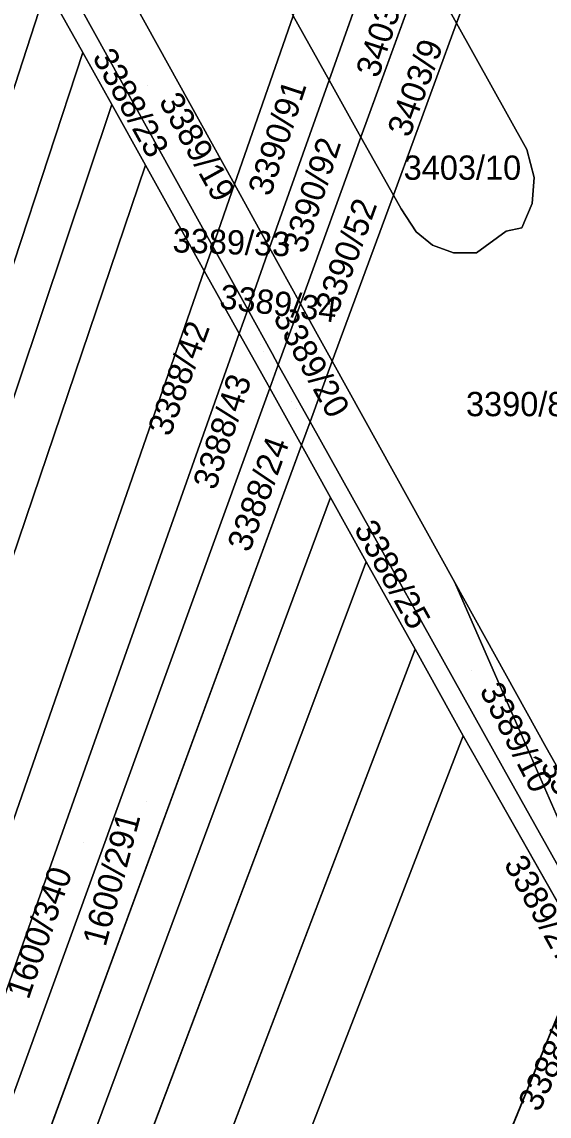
# Model space of a CAD drawing. Extents: x -262715 to -259381, y -1237238 to -1231182.
# Drawn here: x -261776 to -261732.6, y -1236299 to -1236208.9 of the extents above; entities that cross this region are included whole.
import ezdxf

# ---------------------------------------------------------------- set-up
doc = ezdxf.new("R2010")
doc.units = 0
for name, color, linetype in [('body_kn', 7, 'Continuous'), ('kladpar_druhypozemkov', 7, 'Continuous'), ('kladpar_hranice', 7, 'Continuous'), ('kladpar_parcelnecisla', 7, 'Continuous'), ('kladpar_plochy', 7, 'Continuous'), ('kladpar_sipky', 7, 'Continuous')]:
    doc.layers.add(name, color=color, linetype=linetype)

msp = doc.modelspace()

# ---------------------------------------------------------------- linework, layer by layer
at = {"layer": 'body_kn'}
for p, q in [((-261740.19, -1236209.04), (-261740.19, -1236209.04)), ((-261740.19, -1236209.04), (-261740.19, -1236209.04)), ((-261770.94, -1236211.45), (-261770.94, -1236211.45)), ((-261770.94, -1236211.45), (-261770.94, -1236211.45)), ((-261750.69, -1236213.71), (-261750.69, -1236213.71)), ((-261768.56, -1236215.73), (-261768.56, -1236215.73)), ((-261768.56, -1236215.73), (-261768.56, -1236215.73)), ((-261748.06, -1236218.4), (-261748.06, -1236218.4)), ((-261734.43, -1236219.43), (-261734.43, -1236219.43)), ((-261765.79, -1236220.71), (-261765.79, -1236220.71)), ((-261765.79, -1236220.71), (-261765.79, -1236220.71)), ((-261733.82, -1236221.73), (-261733.82, -1236221.73)), ((-261758.47, -1236222.28), (-261758.47, -1236222.28)), ((-261745.39, -1236223.18), (-261745.39, -1236223.18)), ((-261744.75, -1236224.31), (-261744.75, -1236224.31)), ((-261733.98, -1236223.88), (-261733.98, -1236223.88)), ((-261743.53, -1236226.2), (-261743.53, -1236226.2)), ((-261736.11, -1236226.16), (-261736.11, -1236226.16)), ((-261734.84, -1236225.88), (-261734.84, -1236225.88)), ((-261760.25, -1236227.4), (-261760.25, -1236227.4)), ((-261760.25, -1236227.4), (-261760.25, -1236227.4)), ((-261755.58, -1236227.52), (-261755.58, -1236227.52)), ((-261755.58, -1236227.52), (-261755.58, -1236227.52)), ((-261742.17, -1236227.31), (-261742.17, -1236227.31)), ((-261740.45, -1236227.94), (-261740.45, -1236227.94)), ((-261738.56, -1236227.93), (-261738.56, -1236227.93)), ((-261760.95, -1236229.42), (-261760.95, -1236229.42)), ((-261760.95, -1236229.42), (-261760.95, -1236229.42)), ((-261757.38, -1236232.59), (-261757.38, -1236232.59)), ((-261757.38, -1236232.59), (-261757.38, -1236232.59)), ((-261753.04, -1236232.12), (-261753.04, -1236232.12)), ((-261753.04, -1236232.12), (-261753.04, -1236232.12)), ((-261751.8, -1236234.37), (-261751.8, -1236234.37)), ((-261751.8, -1236234.37), (-261751.8, -1236234.37)), ((-261758.08, -1236234.57), (-261758.08, -1236234.57)), ((-261755.38, -1236236.21), (-261755.38, -1236236.21)), ((-261756.75, -1236236.96), (-261756.75, -1236236.96)), ((-261750.42, -1236236.86), (-261750.42, -1236236.86)), ((-261754.86, -1236237.14), (-261754.86, -1236237.14)), ((-261754.86, -1236237.14), (-261754.86, -1236237.14)), ((-261755.57, -1236239.08), (-261755.57, -1236239.08)), ((-261755.57, -1236239.08), (-261755.57, -1236239.08)), ((-261752.25, -1236241.83), (-261752.25, -1236241.83)), ((-261752.96, -1236243.77), (-261752.96, -1236243.77)), ((-261752.96, -1236243.77), (-261752.96, -1236243.77)), ((-261750.57, -1236248.08), (-261750.57, -1236248.08)), ((-261750.57, -1236248.08), (-261750.57, -1236248.08)), ((-261747.63, -1236253.36), (-261747.63, -1236253.36)), ((-261747.63, -1236253.36), (-261747.63, -1236253.36)), ((-261740.35, -1236255.06), (-261740.35, -1236255.06)), ((-261743.61, -1236260.57), (-261743.61, -1236260.57)), ((-261743.61, -1236260.57), (-261743.61, -1236260.57)), ((-261752.99, -1236267.61), (-261752.99, -1236267.61)), ((-261739.65, -1236267.7), (-261739.65, -1236267.7)), ((-261739.65, -1236267.7), (-261739.65, -1236267.7)), ((-261734.12, -1236269.31), (-261734.12, -1236269.31)), ((-261734.12, -1236269.31), (-261734.12, -1236269.31)), ((-261732.83, -1236268.65), (-261732.83, -1236268.65)), ((-261736.3, -1236270.43), (-261736.3, -1236270.43)), ((-261737.59, -1236271.3), (-261737.59, -1236271.3)), ((-261745.69, -1236283.34), (-261745.69, -1236283.34))]:
    msp.add_line(p, q, dxfattribs=at)
at = {"layer": 'kladpar_druhypozemkov'}
for p, q in [((-261769.66, -1236212.21), (-261769.66, -1236212.21)), ((-261744.29, -1236213.19), (-261744.29, -1236213.19)), ((-261765.61, -1236214.18), (-261765.61, -1236214.18)), ((-261755.49, -1236217.18), (-261755.49, -1236217.18)), ((-261738.86, -1236219.49), (-261738.86, -1236219.49)), ((-261752.45, -1236221.7), (-261752.45, -1236221.7)), ((-261757.67, -1236226.67), (-261757.67, -1236226.67)), ((-261749.78, -1236226.95), (-261749.78, -1236226.95)), ((-261759.22, -1236230.5), (-261759.22, -1236230.5)), ((-261754.69, -1236231.82), (-261754.69, -1236231.82)), ((-261756.35, -1236235.48), (-261756.35, -1236235.48)), ((-261751.44, -1236236.58), (-261751.44, -1236236.58)), ((-261733.12, -1236239.59), (-261733.12, -1236239.59)), ((-261753.78, -1236240.21), (-261753.78, -1236240.21)), ((-261747.47, -1236251.88), (-261747.47, -1236251.88)), ((-261738.98, -1236262.35), (-261738.98, -1236262.35)), ((-261733.27, -1236270.17), (-261733.27, -1236270.17)), ((-261765.71, -1236273.13), (-261765.71, -1236273.13)), ((-261770.88, -1236276.51), (-261770.88, -1236276.51))]:
    msp.add_line(p, q, dxfattribs=at)
at = {"layer": 'kladpar_hranice'}
for p, q in [((-261736.6, -1236199.28), (-261740.19, -1236209.04)), ((-261740.19, -1236209.04), (-261736.6, -1236199.28)), ((-261750.69, -1236213.71), (-261745.58, -1236199.3)), ((-261745.58, -1236199.3), (-261750.69, -1236213.71)), ((-261758.47, -1236222.28), (-261768.5, -1236204.11)), ((-261748.06, -1236218.4), (-261742.89, -1236204.16)), ((-261742.89, -1236204.16), (-261748.06, -1236218.4)), ((-261740.19, -1236209.04), (-261742.89, -1236204.16)), ((-261742.89, -1236204.16), (-261740.19, -1236209.04)), ((-261758.47, -1236222.28), (-261753.65, -1236208.43)), ((-261753.65, -1236208.43), (-261758.47, -1236222.28)), ((-261750.69, -1236213.71), (-261753.65, -1236208.43)), ((-261753.65, -1236208.43), (-261750.69, -1236213.71)), ((-261740.19, -1236209.04), (-261745.39, -1236223.18)), ((-261745.39, -1236223.18), (-261740.19, -1236209.04)), ((-261770.94, -1236211.45), (-261768.56, -1236215.73)), ((-261755.58, -1236227.52), (-261750.69, -1236213.71)), ((-261750.69, -1236213.71), (-261755.58, -1236227.52)), ((-261748.06, -1236218.4), (-261750.69, -1236213.71)), ((-261750.69, -1236213.71), (-261748.06, -1236218.4)), ((-261753.04, -1236232.12), (-261748.06, -1236218.4)), ((-261748.06, -1236218.4), (-261753.04, -1236232.12)), ((-261748.06, -1236218.4), (-261745.39, -1236223.18)), ((-261745.39, -1236223.18), (-261748.06, -1236218.4)), ((-261765.79, -1236220.71), (-261760.95, -1236229.42)), ((-261760.25, -1236227.4), (-261758.47, -1236222.28)), ((-261758.47, -1236222.28), (-261760.25, -1236227.4)), ((-261755.58, -1236227.52), (-261758.47, -1236222.28)), ((-261758.47, -1236222.28), (-261755.58, -1236227.52)), ((-261745.39, -1236223.18), (-261750.42, -1236236.86)), ((-261750.42, -1236236.86), (-261745.39, -1236223.18)), ((-261760.25, -1236227.4), (-261760.95, -1236229.42)), ((-261757.38, -1236232.59), (-261760.25, -1236227.4)), ((-261760.25, -1236227.4), (-261757.38, -1236232.59)), ((-261757.38, -1236232.59), (-261755.58, -1236227.52)), ((-261755.58, -1236227.52), (-261757.38, -1236232.59)), ((-261753.04, -1236232.12), (-261755.58, -1236227.52)), ((-261755.58, -1236227.52), (-261753.04, -1236232.12)), ((-261754.86, -1236237.14), (-261753.04, -1236232.12)), ((-261753.04, -1236232.12), (-261754.86, -1236237.14)), ((-261751.8, -1236234.37), (-261753.04, -1236232.12)), ((-261750.42, -1236236.86), (-261751.8, -1236234.37)), ((-261750.42, -1236236.86), (-261752.25, -1236241.83)), ((-261752.25, -1236241.83), (-261750.42, -1236236.86)), ((-261755.57, -1236239.08), (-261754.86, -1236237.14)), ((-261754.86, -1236237.14), (-261752.25, -1236241.83)), ((-261752.25, -1236241.83), (-261754.86, -1236237.14)), ((-261750.57, -1236248.08), (-261747.63, -1236253.36)), ((-261743.61, -1236260.57), (-261739.65, -1236267.7)), ((-261772.85, -1236390.76), (-261729.67, -1236285.32))]:
    msp.add_line(p, q, dxfattribs=at)
for points in [[(-261771.54, -1236198.76), (-261768.5, -1236204.11), (-261758.47, -1236222.28)], [(-261776.51, -1236201.46), (-261773.92, -1236206.1), (-261797.58, -1236278.99), (-261822.17, -1236354.77), (-261824.67, -1236352.95), (-261806.99, -1236297.16), (-261791.01, -1236247.1), (-261776.51, -1236201.46)], [(-261760.95, -1236229.42), (-261765.79, -1236220.71), (-261768.56, -1236215.73), (-261770.94, -1236211.45), (-261773.68, -1236206.53), (-261773.92, -1236206.1), (-261773.22, -1236203.95)], [(-261760.25, -1236227.4), (-261772.2, -1236205.78), (-261773.22, -1236203.95)], [(-261773.22, -1236203.95), (-261772.2, -1236205.78), (-261760.25, -1236227.4)], [(-261797.58, -1236278.99), (-261773.92, -1236206.1), (-261773.68, -1236206.53), (-261770.94, -1236211.45), (-261782.26, -1236245.91), (-261791.2, -1236273.27), (-261797.58, -1236278.99)], [(-261740.19, -1236209.04), (-261734.43, -1236219.43), (-261733.82, -1236221.73), (-261733.98, -1236223.88), (-261734.84, -1236225.88), (-261736.11, -1236226.16), (-261738.56, -1236227.93), (-261740.45, -1236227.94), (-261742.17, -1236227.31), (-261743.53, -1236226.2), (-261744.75, -1236224.31), (-261745.39, -1236223.18)], [(-261745.39, -1236223.18), (-261744.75, -1236224.31), (-261743.53, -1236226.2), (-261742.17, -1236227.31), (-261740.45, -1236227.94), (-261738.56, -1236227.93), (-261736.11, -1236226.16), (-261734.84, -1236225.88), (-261733.98, -1236223.88), (-261733.82, -1236221.73), (-261734.43, -1236219.43), (-261740.19, -1236209.04)], [(-261768.56, -1236215.73), (-261783.95, -1236261.61), (-261786.4, -1236268.98), (-261799, -1236306.82), (-261816.38, -1236359.01), (-261818.71, -1236357.31), (-261806.34, -1236319.66), (-261793.09, -1236279.07), (-261791.2, -1236273.27), (-261782.26, -1236245.91), (-261770.94, -1236211.45)], [(-261786.4, -1236268.98), (-261783.95, -1236261.61), (-261768.56, -1236215.73), (-261765.79, -1236220.71), (-261780.28, -1236263.49), (-261786.4, -1236268.98)], [(-261760.95, -1236229.42), (-261776.87, -1236275.24), (-261791.73, -1236317.97), (-261793.71, -1236323.63), (-261801.51, -1236346.05), (-261808.13, -1236365.09), (-261813.31, -1236361.3), (-261799.22, -1236319.62), (-261785.48, -1236278.84), (-261780.28, -1236263.49), (-261765.79, -1236220.71)], [(-261757.38, -1236232.59), (-261758.08, -1236234.57), (-261760.95, -1236229.42), (-261760.25, -1236227.4)], [(-261791.73, -1236317.97), (-261776.87, -1236275.24), (-261760.95, -1236229.42), (-261758.08, -1236234.57), (-261788.42, -1236320.15)], [(-261754.86, -1236237.14), (-261755.57, -1236239.08), (-261756.75, -1236236.96), (-261758.08, -1236234.57), (-261757.38, -1236232.59)], [(-261754.86, -1236237.14), (-261755.38, -1236236.21), (-261757.38, -1236232.59)], [(-261757.38, -1236232.59), (-261755.38, -1236236.21), (-261754.86, -1236237.14)], [(-261753.04, -1236232.12), (-261751.8, -1236234.37), (-261750.42, -1236236.86)], [(-261805.06, -1236367.11), (-261798.34, -1236348.14), (-261790.42, -1236325.79), (-261788.42, -1236320.15), (-261758.08, -1236234.57), (-261756.75, -1236236.96), (-261755.57, -1236239.08), (-261802.62, -1236368.65)], [(-261727.04, -1236278.88), (-261732.83, -1236268.65), (-261740.35, -1236255.06), (-261750.42, -1236236.86)], [(-261750.42, -1236236.86), (-261740.35, -1236255.06), (-261734.12, -1236269.31)], [(-261752.96, -1236243.77), (-261799.61, -1236370.59), (-261802.62, -1236368.65), (-261755.57, -1236239.08), (-261752.96, -1236243.77)], [(-261752.25, -1236241.83), (-261752.96, -1236243.77), (-261755.57, -1236239.08)], [(-261729.67, -1236285.32), (-261737.59, -1236271.3), (-261739.65, -1236267.7), (-261743.61, -1236260.57), (-261747.63, -1236253.36), (-261750.57, -1236248.08), (-261752.96, -1236243.77), (-261752.25, -1236241.83)], [(-261728.95, -1236283.55), (-261729.8, -1236282.03), (-261736.3, -1236270.43), (-261752.25, -1236241.83)], [(-261752.25, -1236241.83), (-261736.3, -1236270.43), (-261729.8, -1236282.03), (-261728.95, -1236283.55)], [(-261799.61, -1236370.59), (-261752.96, -1236243.77), (-261750.57, -1236248.08), (-261777.07, -1236319.38), (-261796.62, -1236372.52)], [(-261747.63, -1236253.36), (-261752.99, -1236267.61), (-261774.9, -1236325.69), (-261793.44, -1236375.02), (-261796.62, -1236372.52), (-261777.07, -1236319.38), (-261750.57, -1236248.08)], [(-261793.44, -1236375.02), (-261774.9, -1236325.69), (-261752.99, -1236267.61), (-261747.63, -1236253.36), (-261743.61, -1236260.57), (-261759.45, -1236302.1), (-261776.5, -1236346.77), (-261788.99, -1236379.43)], [(-261728.94, -1236281.16), (-261734.12, -1236269.31), (-261740.35, -1236255.06), (-261732.83, -1236268.65), (-261727.04, -1236278.88)], [(-261739.65, -1236267.7), (-261745.69, -1236283.34), (-261784.41, -1236382.82), (-261788.99, -1236379.43), (-261776.5, -1236346.77), (-261759.45, -1236302.1), (-261743.61, -1236260.57)], [(-261784.41, -1236382.82), (-261745.69, -1236283.34), (-261739.65, -1236267.7), (-261737.59, -1236271.3), (-261729.67, -1236285.32), (-261772.85, -1236390.76)], [(-261734.12, -1236269.31), (-261728.94, -1236281.16), (-261728.38, -1236282.16)]]:
    msp.add_lwpolyline(points, dxfattribs=at)
at = {"layer": 'kladpar_plochy'}
for p, q in [((-261799.61, -1236370.59), (-261752.96, -1236243.77)), ((-261752.96, -1236243.77), (-261750.57, -1236248.08)), ((-261750.57, -1236248.08), (-261777.07, -1236319.38)), ((-261752.99, -1236267.61), (-261747.63, -1236253.36)), ((-261747.63, -1236253.36), (-261743.61, -1236260.57)), ((-261743.61, -1236260.57), (-261759.45, -1236302.1)), ((-261774.9, -1236325.69), (-261752.99, -1236267.61)), ((-261745.69, -1236283.34), (-261739.65, -1236267.7)), ((-261739.65, -1236267.7), (-261737.59, -1236271.3)), ((-261737.59, -1236271.3), (-261729.67, -1236285.32)), ((-261784.41, -1236382.82), (-261745.69, -1236283.34)), ((-261729.67, -1236285.32), (-261772.85, -1236390.76))]:
    msp.add_line(p, q, dxfattribs=at)
for points in [[(-261768.5, -1236204.11), (-261771.54, -1236198.76), (-261767.13, -1236185.17), (-261759, -1236198.9), (-261753.65, -1236208.43), (-261758.47, -1236222.28)], [(-261748.59, -1236193.87), (-261745.58, -1236199.3), (-261750.69, -1236213.71), (-261753.65, -1236208.43)], [(-261739.35, -1236194.39), (-261736.6, -1236199.28), (-261740.19, -1236209.04), (-261742.89, -1236204.16)], [(-261760.25, -1236227.4), (-261772.2, -1236205.78), (-261773.22, -1236203.95), (-261771.54, -1236198.76), (-261768.5, -1236204.11), (-261758.47, -1236222.28)], [(-261745.58, -1236199.3), (-261742.89, -1236204.16), (-261748.06, -1236218.4), (-261750.69, -1236213.71)], [(-261776.51, -1236201.46), (-261773.92, -1236206.1), (-261797.58, -1236278.99), (-261822.17, -1236354.77), (-261824.67, -1236352.95), (-261806.99, -1236297.16), (-261791.01, -1236247.1)], [(-261760.95, -1236229.42), (-261765.79, -1236220.71), (-261768.56, -1236215.73), (-261770.94, -1236211.45), (-261773.68, -1236206.53), (-261773.92, -1236206.1), (-261773.22, -1236203.95), (-261772.2, -1236205.78), (-261760.25, -1236227.4)], [(-261742.89, -1236204.16), (-261740.19, -1236209.04), (-261745.39, -1236223.18), (-261748.06, -1236218.4)], [(-261797.58, -1236278.99), (-261773.92, -1236206.1), (-261773.68, -1236206.53), (-261770.94, -1236211.45), (-261782.26, -1236245.91), (-261791.2, -1236273.27)], [(-261755.58, -1236227.52), (-261758.47, -1236222.28), (-261753.65, -1236208.43), (-261750.69, -1236213.71)], [(-261740.19, -1236209.04), (-261734.43, -1236219.43), (-261733.82, -1236221.73), (-261733.98, -1236223.88), (-261734.84, -1236225.88), (-261736.11, -1236226.16), (-261738.56, -1236227.93), (-261740.45, -1236227.94), (-261742.17, -1236227.31), (-261743.53, -1236226.2), (-261744.75, -1236224.31), (-261745.39, -1236223.18)], [(-261768.56, -1236215.73), (-261783.95, -1236261.61), (-261786.4, -1236268.98), (-261799, -1236306.82), (-261816.38, -1236359.01), (-261818.71, -1236357.31), (-261806.34, -1236319.66), (-261793.09, -1236279.07), (-261791.2, -1236273.27), (-261782.26, -1236245.91), (-261770.94, -1236211.45)], [(-261753.04, -1236232.12), (-261755.58, -1236227.52), (-261750.69, -1236213.71), (-261748.06, -1236218.4)], [(-261786.4, -1236268.98), (-261783.95, -1236261.61), (-261768.56, -1236215.73), (-261765.79, -1236220.71), (-261780.28, -1236263.49)], [(-261751.8, -1236234.37), (-261753.04, -1236232.12), (-261748.06, -1236218.4), (-261745.39, -1236223.18), (-261750.42, -1236236.86)], [(-261760.95, -1236229.42), (-261776.87, -1236275.24), (-261791.73, -1236317.97), (-261793.71, -1236323.63), (-261801.51, -1236346.05), (-261808.13, -1236365.09), (-261813.31, -1236361.3), (-261799.22, -1236319.62), (-261785.48, -1236278.84), (-261780.28, -1236263.49), (-261765.79, -1236220.71)], [(-261757.38, -1236232.59), (-261760.25, -1236227.4), (-261758.47, -1236222.28), (-261755.58, -1236227.52)], [(-261760.25, -1236227.4), (-261757.38, -1236232.59), (-261758.08, -1236234.57), (-261760.95, -1236229.42)], [(-261754.86, -1236237.14), (-261755.38, -1236236.21), (-261757.38, -1236232.59), (-261755.58, -1236227.52), (-261753.04, -1236232.12)], [(-261791.73, -1236317.97), (-261776.87, -1236275.24), (-261760.95, -1236229.42), (-261758.08, -1236234.57), (-261788.42, -1236320.15)], [(-261754.86, -1236237.14), (-261755.57, -1236239.08), (-261756.75, -1236236.96), (-261758.08, -1236234.57), (-261757.38, -1236232.59), (-261755.38, -1236236.21)], [(-261753.04, -1236232.12), (-261751.8, -1236234.37), (-261750.42, -1236236.86), (-261752.25, -1236241.83), (-261754.86, -1236237.14)], [(-261805.06, -1236367.11), (-261798.34, -1236348.14), (-261790.42, -1236325.79), (-261788.42, -1236320.15), (-261758.08, -1236234.57), (-261756.75, -1236236.96), (-261755.57, -1236239.08), (-261802.62, -1236368.65)], [(-261734.12, -1236269.31), (-261728.94, -1236281.16), (-261728.38, -1236282.16), (-261728.95, -1236283.55), (-261729.8, -1236282.03), (-261736.3, -1236270.43), (-261752.25, -1236241.83), (-261750.42, -1236236.86), (-261740.35, -1236255.06)], [(-261754.86, -1236237.14), (-261752.25, -1236241.83), (-261752.96, -1236243.77), (-261755.57, -1236239.08)], [(-261752.96, -1236243.77), (-261799.61, -1236370.59), (-261802.62, -1236368.65), (-261755.57, -1236239.08)], [(-261729.67, -1236285.32), (-261737.59, -1236271.3), (-261739.65, -1236267.7), (-261743.61, -1236260.57), (-261747.63, -1236253.36), (-261750.57, -1236248.08), (-261752.96, -1236243.77), (-261752.25, -1236241.83), (-261736.3, -1236270.43), (-261729.8, -1236282.03), (-261728.95, -1236283.55)], [(-261750.57, -1236248.08), (-261747.63, -1236253.36), (-261752.99, -1236267.61), (-261774.9, -1236325.69), (-261793.44, -1236375.02), (-261796.62, -1236372.52), (-261777.07, -1236319.38)], [(-261728.94, -1236281.16), (-261734.12, -1236269.31), (-261740.35, -1236255.06), (-261732.83, -1236268.65), (-261727.04, -1236278.88), (-261728.38, -1236282.16)], [(-261739.65, -1236267.7), (-261745.69, -1236283.34), (-261784.41, -1236382.82), (-261788.99, -1236379.43), (-261776.5, -1236346.77), (-261759.45, -1236302.1), (-261743.61, -1236260.57)], [(-261727.16, -1236289.77), (-261769.56, -1236393.02), (-261772.85, -1236390.76), (-261729.67, -1236285.32)]]:
    msp.add_lwpolyline(points, close=True, dxfattribs=at)
msp.add_lwpolyline([(-261727.04, -1236278.88), (-261732.83, -1236268.65), (-261740.35, -1236255.06), (-261750.42, -1236236.86), (-261745.39, -1236223.18), (-261744.75, -1236224.31), (-261743.53, -1236226.2), (-261742.17, -1236227.31), (-261740.45, -1236227.94), (-261738.56, -1236227.93), (-261736.11, -1236226.16), (-261734.84, -1236225.88), (-261733.98, -1236223.88), (-261733.82, -1236221.73), (-261734.43, -1236219.43), (-261740.19, -1236209.04), (-261736.6, -1236199.28)], dxfattribs=at)
at = {"layer": 'kladpar_sipky'}
for p, q in [((-261759.12, -1236231.66), (-261759.12, -1236231.66)), ((-261756.09, -1236236.02), (-261756.09, -1236236.02)), ((-261753.36, -1236240.77), (-261753.36, -1236240.77))]:
    msp.add_line(p, q, dxfattribs=at)

# ---------------------------------------------------------------- texts
at = {"layer": 'kladpar_parcelnecisla'}
for s, rotation, p in [('3403/12', 72, (-261746.632, -1236213.621)), ('3403/9', 70, (-261744.07, -1236218.521)), ('3388/23', 299, (-261770.201, -1236211.814)), ('3390/91', 72, (-261755.505, -1236223.358)), ('3389/19', 299, (-261764.735, -1236215.445)), ('3390/92', 72, (-261752.658, -1236228.07)), ('3390/52', 70, (-261750.006, -1236233.037)), ('3389/33', 358, (-261763.583, -1236227.886)), ('3389/34', 353, (-261759.767, -1236232.491)), ('3389/20', 299, (-261755.331, -1236233.244)), ('3388/42', 70, (-261763.768, -1236243.135)), ('3388/43', 72, (-261760.033, -1236247.545)), ('3388/24', 70, (-261757.238, -1236252.665)), ('3388/25', 299, (-261748.678, -1236250.645)), ('3389/10', 297, (-261738.347, -1236263.936)), ('3389/31', 297, (-261733.329, -1236270.123)), ('1600/291', 75, (-261769.076, -1236285.124)), ('3389/27', 299, (-261736.353, -1236278.233)), ('1600/340', 71, (-261775.412, -1236289.474)), ('3388/39', 65, (-261733.403, -1236298.739))]:
    msp.add_text(s, height=2, rotation=rotation, dxfattribs=at).set_placement(p)
for s, p in [('3403/10', (-261744.549, -1236221.92)), ('3390/88', (-261739.422, -1236241.38))]:
    msp.add_text(s, height=2, dxfattribs=at).set_placement(p)

doc.saveas('drawing.dxf')
